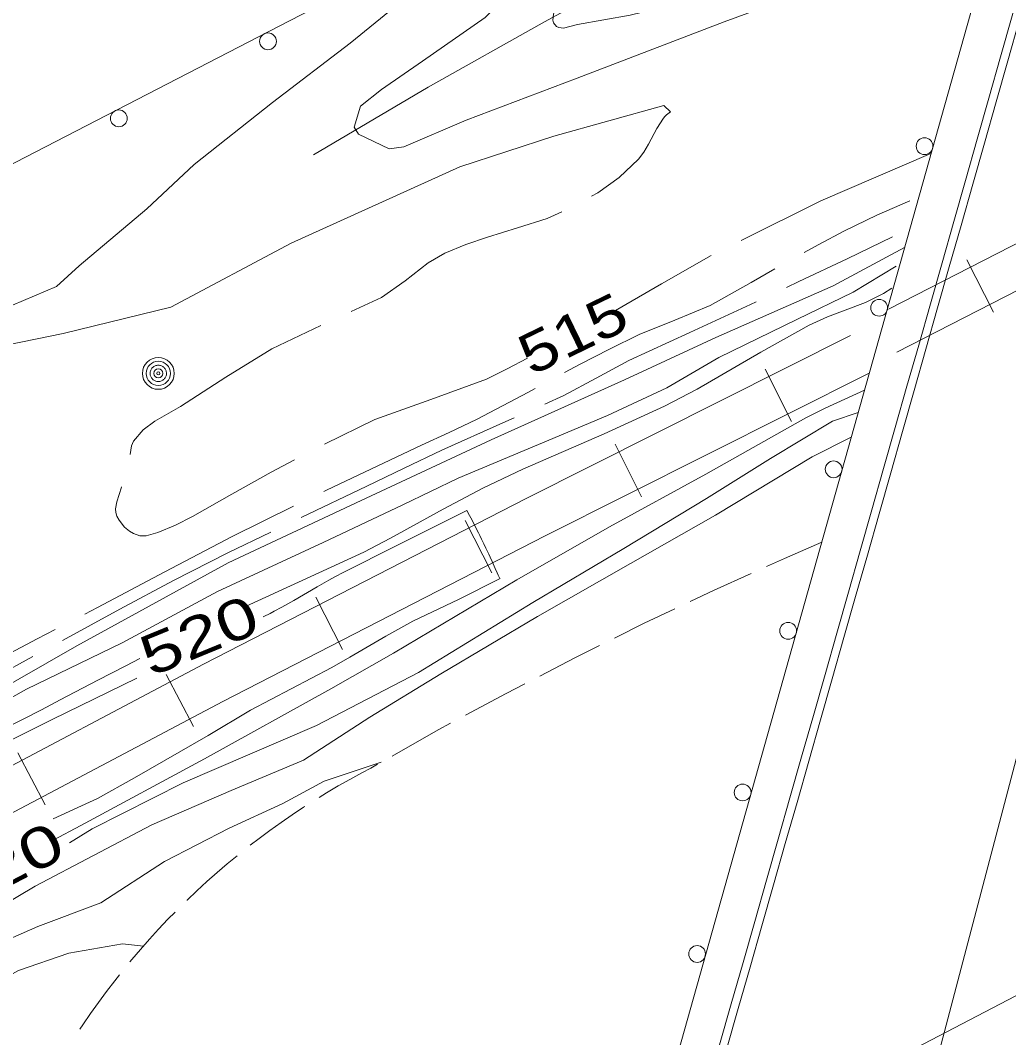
# Model space of a CAD drawing. Extents: x 2361284 to 2366480, y 6976556 to 6985346.
# Drawn here: x 2364559.4 to 2364677.2, y 6978840.3 to 6978961.5 of the extents above; entities that cross this region are included whole.
import ezdxf
from ezdxf.enums import TextEntityAlignment as Align

# ---------------------------------------------------------------- set-up
doc = ezdxf.new("R2010")
doc.units = 0
doc.header["$LTSCALE"] = 1.9
for name, color, linetype, lineweight in [('12', 7, 'Continuous', 13), ('13', 7, 'Continuous', 13), ('14', 7, 'Continuous', 13), ('17', 7, 'Continuous', 13), ('20', 7, 'Continuous', 13), ('21', 7, 'Continuous', 13), ('22', 7, 'Continuous', 13), ('24', 7, 'Continuous', 13), ('29', 7, 'Continuous', 13), ('3', 7, 'Continuous', 13), ('4', 7, 'Continuous', 13), ('8', 7, 'Continuous', 13)]:
    doc.layers.add(name, color=color, linetype=linetype, lineweight=lineweight)

msp = doc.modelspace()

# ---------------------------------------------------------------- linework, layer by layer
at = {"layer": '12'}
for points in [[(2364610.912, 6978968.161), (2364606.391, 6978965.018), (2364598.711, 6978958.763), (2364589.458, 6978951.695), (2364580.137, 6978944.287), (2364574.508, 6978939.003), (2364566.422, 6978932.215), (2364563.724, 6978929.769), (2364557.181, 6978926.957), (2364554.404, 6978924.501), (2364554.777, 6978923.164), (2364557.94, 6978922.824), (2364564.518, 6978924.147), (2364577.349, 6978927.279), (2364591.697, 6978934.926), (2364611.792, 6978944.028), (2364622.998, 6978947.674), (2364636.083, 6978951.338), (2364636.871, 6978950.566)], [(2364663.272, 6978929.576), (2364662.276, 6978928.911), (2364660.135, 6978927.84), (2364655.606, 6978926.123), (2364653.413, 6978925.132), (2364647.668, 6978921.917), (2364640.048, 6978917.534), (2364636.164, 6978915.488), (2364628.987, 6978912.182), (2364619.308, 6978907.992), (2364614.546, 6978905.742), (2364609.804, 6978903.219), (2364603.534, 6978899.749), (2364600.348, 6978898.116), (2364586.268, 6978891.631)], [(2364659.987, 6978917.395), (2364655.296, 6978915.266), (2364653.008, 6978914.088), (2364641.101, 6978907.394), (2364629.611, 6978901.125), (2364618.58, 6978894.789), (2364603.881, 6978886.079), (2364596.41, 6978881.813), (2364581.36, 6978873.475), (2364566.636, 6978865.533), (2364563.342, 6978863.782)], [(2364573.677, 6978885.432), (2364571.993, 6978884.573), (2364568.639, 6978882.829), (2364564.175, 6978880.487), (2364561.939, 6978879.323), (2364559.696, 6978878.175), (2364558.57, 6978877.608)]]:
    msp.add_lwpolyline(points, dxfattribs=at)
at = {"layer": '13'}
for points in [[(2364627.099, 6978970.715), (2364626.758, 6978970.316), (2364626.232, 6978969.337), (2364625.993, 6978968.502), (2364625.747, 6978967.385), (2364625.545, 6978966.86), (2364623.867, 6978964.554), (2364623.475, 6978963.784), (2364622.929, 6978962.215), (2364622.872, 6978961.511), (2364622.959, 6978961.16), (2364623.303, 6978960.738), (2364623.577, 6978960.601), (2364624.132, 6978960.533), (2364625.801, 6978960.992), (2364632.075, 6978962.075), (2364635.174, 6978962.841), (2364637.2, 6978963.526), (2364641.125, 6978965.19), (2364648.796, 6978968.919), (2364652.732, 6978970.539), (2364663.455, 6978974.212), (2364668.864, 6978975.903), (2364677.081, 6978978.159)], [(2364626.856, 6978973.133), (2364625.497, 6978971.94), (2364620.688, 6978967.614), (2364614.813, 6978961.818), (2364607.331, 6978956.625), (2364602.474, 6978953.249), (2364599.933, 6978951.235), (2364599.216, 6978948.758), (2364599.725, 6978947.893), (2364603.353, 6978946.164), (2364605.128, 6978946.394), (2364612.529, 6978949.574), (2364625.762, 6978954.59), (2364643.279, 6978961.288), (2364653.823, 6978965.189), (2364658.452, 6978966.3), (2364667.971, 6978966.493)], [(2364664.776, 6978934.41), (2364656.27, 6978929.849), (2364642.307, 6978923.676), (2364631.423, 6978918.643), (2364615.512, 6978911.471), (2364600.019, 6978904.263), (2364584.168, 6978896.822), (2364566.163, 6978886.931), (2364548.984, 6978877.127), (2364532.819, 6978869.132), (2364516.188, 6978860.834), (2364500.951, 6978853.009), (2364482.334, 6978842.161)], [(2364663.787, 6978932.161), (2364658.657, 6978929.092), (2364651.937, 6978925.828), (2364642.659, 6978921.3), (2364636.443, 6978917.691), (2364629.395, 6978914.373), (2364622.392, 6978911.436), (2364611.585, 6978906.923), (2364605.004, 6978903.721), (2364595.497, 6978899.27), (2364582.901, 6978893.419), (2364571.559, 6978887.312), (2364560.15, 6978881.783), (2364550.79, 6978876.544), (2364546.559, 6978874.644), (2364537.276, 6978869.504), (2364524.105, 6978863.289), (2364512.729, 6978857.531), (2364487.496, 6978844.05), (2364482.315, 6978840.92)], [(2364659.242, 6978914.747), (2364656.193, 6978913.708), (2364648.784, 6978909.267), (2364641.179, 6978904.515), (2364631.325, 6978898.521), (2364620.486, 6978892.106), (2364606.874, 6978883.768), (2364594.714, 6978877.432), (2364578.827, 6978870.619), (2364568, 6978865.136), (2364565.265, 6978863.45)], [(2364658.421, 6978911.809), (2364653.762, 6978909.455), (2364642.258, 6978902.495), (2364632.122, 6978896.768), (2364621.052, 6978890.452), (2364609.505, 6978883.613), (2364601.055, 6978878.422), (2364593.163, 6978873.317), (2364584.536, 6978869.694), (2364575.096, 6978865.614), (2364561.174, 6978858.312), (2364551.021, 6978852.265)], [(2364612.641, 6978903.063), (2364607.305, 6978900.413), (2364604.193, 6978898.858), (2364597.98, 6978895.724), (2364596.907, 6978895.164), (2364596.199, 6978894.777), (2364594.793, 6978893.982), (2364591.999, 6978892.36), (2364590.594, 6978891.566), (2364589.647, 6978891.054), (2364589.171, 6978890.805), (2364588.45, 6978890.442), (2364588.361, 6978890.401)], [(2364616.549, 6978894.95), (2364616.371, 6978895.356), (2364616.252, 6978895.626), (2364616.011, 6978896.165), (2364615.889, 6978896.434), (2364615.644, 6978896.971), (2364615.397, 6978897.506), (2364615.23, 6978897.863), (2364615.119, 6978898.101), (2364614.894, 6978898.575), (2364614.653, 6978899.078), (2364614.491, 6978899.413), (2364614.382, 6978899.636), (2364614.163, 6978900.081), (2364613.998, 6978900.414), (2364613.665, 6978901.079), (2364613.327, 6978901.742), (2364613.1, 6978902.183), (2364612.948, 6978902.477), (2364612.641, 6978903.063)], [(2364616.598, 6978894.971), (2364611.632, 6978892.452), (2364606.206, 6978889.862), (2364602.958, 6978888.077), (2364598.691, 6978885.581), (2364596.538, 6978884.369), (2364586.845, 6978879.277), (2364581.794, 6978876.249), (2364573.04, 6978871.202), (2364568.615, 6978868.762), (2364563.348, 6978866.312)], [(2364573.319, 6978883.089), (2364564.917, 6978878.999), (2364563.231, 6978878.174), (2364559.866, 6978876.51), (2364553.145, 6978873.164)], [(2364555.166, 6978850.705), (2364561.519, 6978853.505), (2364569.034, 6978856.327), (2364576.616, 6978861.229), (2364584.299, 6978865.231), (2364590.692, 6978868.162), (2364595.627, 6978870.829), (2364602.426, 6978873.085)], [(2364574.083, 6978851.154), (2364571.601, 6978851.411), (2364565.19, 6978850.3), (2364559.199, 6978848.262), (2364553.857, 6978845.321), (2364545.96, 6978840.796), (2364537.344, 6978837.103), (2364529.2, 6978833.337), (2364523.664, 6978830.744), (2364518.27, 6978828.023), (2364511.89, 6978824.761), (2364505.62, 6978821.621), (2364496.033, 6978815.84)]]:
    msp.add_lwpolyline(points, dxfattribs=at)
at = {"layer": '14'}
msp.add_lwpolyline([(2364768.994, 6979219.127), (2364752.068, 6979153.983), (2364743.532, 6979121.43), (2364698.712, 6978951.934), (2364666.156, 6978828.159), (2364661.788, 6978811.837), (2364652.77, 6978779.27), (2364634.378, 6978714.23), (2364625.447, 6978681.633), (2364622.028, 6978668.681), (2364615.422, 6978642.721), (2364609.085, 6978616.695), (2364604.985, 6978599.313), (2364597.02, 6978564.487), (2364591.358, 6978538.927), (2364588.607, 6978526.132), (2364584.62, 6978506.912), (2364580.84, 6978487.651), (2364579.041, 6978478.001), (2364572.904, 6978443.823), (2364569.919, 6978426.721), (2364565.552, 6978401.048), (2364559.651, 6978365.3)], dxfattribs=at)
at = {"layer": '17'}
for points in [[(2364529.965, 6978373.138), (2364535.258, 6978406.49), (2364540.902, 6978439.786), (2364549.106, 6978484.686), (2364557.97, 6978529.463), (2364569.459, 6978583.334), (2364582.179, 6978636.93), (2364594.237, 6978683.576), (2364606.935, 6978730.039), (2364617.539, 6978767.613), (2364628.223, 6978805.166), (2364632.657, 6978820.549), (2364637.071, 6978835.932), (2364663.548, 6978929.949), (2364689.975, 6979023.985), (2364706.14, 6979080.432), (2364722.184, 6979136.917), (2364728.188, 6979158.586), (2364734.162, 6979180.253), (2364740.454, 6979203.114), (2364746.738, 6979225.977)], [(2364686.165, 6979010.418), (2364659.992, 6978996.839), (2364633.81, 6978983.269), (2364590.252, 6978960.784), (2364546.703, 6978938.289), (2364514.958, 6978921.825), (2364483.233, 6978905.333)]]:
    msp.add_lwpolyline(points, dxfattribs=at)
for centre in [(2364588.931, 6978958.969), (2364571.16, 6978949.792), (2364667.159, 6978946.479), (2364661.747, 6978927.226), (2364656.324, 6978907.975), (2364650.902, 6978888.724), (2364645.479, 6978869.473), (2364640.057, 6978850.222)]:
    msp.add_circle(centre, 1, dxfattribs=at)
at = {"layer": '20'}
for points in [[(2364665.393, 6978939.958), (2364661.469, 6978938.24), (2364657.618, 6978936.372), (2364654.473, 6978934.713), (2364652.821, 6978933.817)], [(2364663.344, 6978935.657), (2364660.636, 6978934.361), (2364657.919, 6978933.065), (2364652.174, 6978930.34), (2364650.7, 6978929.646)], [(2364649.329, 6978931.863), (2364646.485, 6978930.236), (2364641.6, 6978927.5), (2364637.407, 6978925.73), (2364633.173, 6978924.04), (2364629.629, 6978922.296), (2364626.106, 6978920.502), (2364624.256, 6978919.495)], [(2364647.086, 6978927.942), (2364646.419, 6978927.626), (2364639.171, 6978924.277), (2364631.912, 6978920.927), (2364628.042, 6978918.841), (2364624.182, 6978916.755), (2364621.901, 6978915.732)], [(2364620.744, 6978917.592), (2364619.958, 6978917.165), (2364613.768, 6978913.915), (2364610.503, 6978912.363), (2364607.226, 6978910.832), (2364595.898, 6978905.484), (2364595.579, 6978905.331)], [(2364618.247, 6978914.097), (2364616.902, 6978913.494), (2364609.632, 6978910.235), (2364605.162, 6978908.112), (2364600.693, 6978905.98), (2364592.888, 6978902.236)], [(2364591.986, 6978903.567), (2364584.648, 6978899.977), (2364576.628, 6978895.761), (2364568.619, 6978891.513), (2364567.107, 6978890.719)], [(2364589.285, 6978900.491), (2364584.157, 6978898.002), (2364577.678, 6978894.721), (2364571.261, 6978891.308), (2364564.435, 6978887.584)], [(2364563.563, 6978888.866), (2364561.444, 6978887.756), (2364554.269, 6978884.008), (2364548.627, 6978881.024), (2364542.934, 6978878.159), (2364538.541, 6978876.348)], [(2364560.923, 6978885.671), (2364556.536, 6978883.279), (2364541.832, 6978875.219), (2364536.927, 6978872.602), (2364536.33, 6978872.286)]]:
    msp.add_lwpolyline(points, dxfattribs=at)
at = {"layer": '21'}
msp.add_lwpolyline([(2364645.764, 6978973.402), (2364640.785, 6978971.205), (2364631.249, 6978966.404), (2364621.868, 6978961.295), (2364608.031, 6978953.502), (2364594.347, 6978945.462)], dxfattribs=at)
at = {"layer": '22'}
for points in [[(2364636.871, 6978950.566), (2364636.424, 6978950.212), (2364636.226, 6978950.01), (2364636.038, 6978949.798), (2364635.249, 6978948.6), (2364634.257, 6978946.701), (2364633.716, 6978945.777), (2364633.064, 6978944.93), (2364630.785, 6978942.749), (2364628.212, 6978940.914), (2364627.486, 6978940.507)], [(2364645.307, 6978935.245), (2364654.813, 6978939.977), (2364667.92, 6978945.592)], [(2364623.943, 6978938.653), (2364622.181, 6978937.876), (2364618.641, 6978936.752), (2364615.092, 6978935.648), (2364612.52, 6978934.744), (2364610, 6978933.72), (2364608.02, 6978932.561), (2364605.29, 6978930.415), (2364602.46, 6978928.438), (2364598.845, 6978926.783)], [(2364629.59, 6978926.466), (2364635.816, 6978930.065), (2364641.734, 6978933.441)], [(2364595.211, 6978925.109), (2364589.387, 6978922.333), (2364583.898, 6978918.971), (2364578.491, 6978915.459), (2364575.448, 6978913.7), (2364574.048, 6978912.667), (2364572.901, 6978911.316), (2364572.666, 6978910.764), (2364572.496, 6978909.742)], [(2364595.655, 6978910.962), (2364601.658, 6978913.899), (2364608.314, 6978916.304), (2364614.973, 6978918.726), (2364617.431, 6978919.94), (2364619.859, 6978921.213)], [(2364571.473, 6978905.882), (2364571.463, 6978905.832), (2364570.909, 6978904.117), (2364570.778, 6978903.255), (2364570.812, 6978902.826), (2364570.936, 6978902.397), (2364571.191, 6978901.899), (2364571.828, 6978901.085), (2364572.433, 6978900.591), (2364572.916, 6978900.306), (2364573.678, 6978900.043), (2364574.418, 6978900.05), (2364575.814, 6978900.443), (2364577.906, 6978901.303), (2364579.946, 6978902.362), (2364584.62, 6978905.027), (2364589.307, 6978907.652), (2364592.103, 6978909.118)]]:
    msp.add_lwpolyline(points, dxfattribs=at)
at = {"layer": '24'}
for points in [[(2364648.316, 6978896.382), (2364650.457, 6978897.343), (2364654.9, 6978899.305)], [(2364639.226, 6978892.215), (2364642.093, 6978893.572), (2364646.494, 6978895.555)], [(2364630.217, 6978887.86), (2364633.76, 6978889.634), (2364637.414, 6978891.357)], [(2364621.299, 6978883.335), (2364625.489, 6978885.495), (2364628.425, 6978886.963)], [(2364612.453, 6978878.66), (2364617.309, 6978881.277), (2364619.518, 6978882.418)], [(2364603.708, 6978873.807), (2364609.219, 6978876.93), (2364610.692, 6978877.714)], [(2364595.016, 6978868.873), (2364595.891, 6978869.412), (2364597.283, 6978870.245), (2364598.685, 6978871.028), (2364600.108, 6978871.803), (2364601.183, 6978872.373), (2364601.968, 6978872.821)], [(2364586.808, 6978863.175), (2364587.872, 6978863.985), (2364589.163, 6978864.947), (2364590.484, 6978865.89), (2364591.805, 6978866.803), (2364593.157, 6978867.696), (2364593.326, 6978867.807)], [(2364579.27, 6978856.614), (2364579.29, 6978856.634), (2364580.46, 6978857.745), (2364581.649, 6978858.847), (2364582.859, 6978859.918), (2364584.079, 6978860.97), (2364585.25, 6978861.921)], [(2364572.481, 6978849.288), (2364572.698, 6978849.551), (2364573.747, 6978850.771), (2364574.815, 6978851.991), (2364575.903, 6978853.172), (2364577.012, 6978854.352), (2364577.854, 6978855.21)], [(2364566.527, 6978841.261), (2364566.882, 6978841.795), (2364567.799, 6978843.123), (2364568.727, 6978844.452), (2364569.694, 6978845.751), (2364570.672, 6978847.031), (2364571.226, 6978847.736)]]:
    msp.add_lwpolyline(points, dxfattribs=at)
at = {"layer": '29'}
for p, q in [((2364672.187, 6978932.927), (2364675.386, 6978926.696)), ((2364648.173, 6978919.922), (2364651.312, 6978913.672)), ((2364630.297, 6978910.952), (2364633.437, 6978904.691)), ((2364612.413, 6978901.881), (2364615.612, 6978895.651)), ((2364594.619, 6978892.741), (2364597.818, 6978886.512)), ((2364576.795, 6978883.522), (2364580.064, 6978877.332)), ((2364559.113, 6978874.183), (2364562.382, 6978867.993))]:
    msp.add_line(p, q, dxfattribs=at)
for points in [[(2364662.863, 6978927.066), (2364745.517, 6978969.441), (2364773.839, 6978984.081), (2364805.085, 6979000.428), (2364836.352, 6979016.776), (2364875.144, 6979036.736), (2364913.896, 6979056.697), (2364958.698, 6979079.974), (2365003.458, 6979103.34), (2365038.894, 6979121.898), (2365074.309, 6979140.507)], [(2364663.86, 6978921.946), (2364747.8, 6978964.992), (2364776.142, 6978979.641), (2364807.398, 6978995.99), (2364838.655, 6979012.328), (2364877.428, 6979032.289), (2364916.189, 6979052.248), (2364961, 6979075.535), (2365005.77, 6979098.902), (2365041.216, 6979117.471), (2365076.632, 6979136.077)], [(2364414.39, 6978798.034), (2364501.618, 6978842.884), (2364523.331, 6978854.162), (2364552.267, 6978869.437), (2364581.253, 6978884.744), (2364619.708, 6978904.511), (2364658.326, 6978923.909)], [(2364414.123, 6978792.283), (2364503.91, 6978838.436), (2364525.644, 6978849.724), (2364554.6, 6978865.009), (2364583.555, 6978880.306), (2364621.97, 6978900.052), (2364660.568, 6978919.44)]]:
    msp.add_lwpolyline(points, dxfattribs=at)
at = {"layer": '3'}
for centre, radius, start, end in [((2298600.151, 6997680.227), 68677.501, 344.06468, 344.33695), ((2298590.38, 6997682.992), 68688.615, 344.06443, 344.33693), ((2275038.221, 7153835.615), 196437.998, 297.08653, 297.15666), ((2274906.881, 7154092.037), 196727.06, 297.08648, 297.15661)]:
    msp.add_arc(centre, radius, start, end, dxfattribs=at)
at = {"layer": '4'}
for radius in [1.9, 1.442, 0.539, 0.192]:
    msp.add_circle((2364575.863, 6978919.404), radius, dxfattribs=at)
for start, end in [(163.46611, 174.71615), (152.21535, 163.46538), (140.96646, 152.21649), (129.71376, 140.96379), (118.46406, 129.71409), (107.21593, 118.46597), (95.96582, 107.21585), (84.71553, 95.96557), (73.46552, 84.71555), (62.21535, 73.46538), (50.96397, 62.214), (39.71588, 50.96591), (28.46656, 39.7166), (17.21479, 28.46483), (5.96345, 17.21348), (174.71552, 185.96556), (185.96287, 197.21291), (197.21479, 208.46483), (208.46822, 219.71826), (219.71376, 230.96379), (230.96397, 242.214), (242.21812, 253.46815), (253.46258, 264.71261), (275.96582, 287.21585), (287.21593, 298.46597), (298.46406, 309.71409), (309.71589, 320.96592), (320.96646, 332.21649), (332.21419, 343.46422), (343.46611, 354.71615), (354.71553, 5.96557), (264.71553, 275.96557)]:
    msp.add_arc((2364575.863, 6978919.404), 0.973, start, end, dxfattribs=at)
at = {"layer": '8'}
msp.add_line((2364691.756, 6978852.433), (2364632.986, 6978821.712), dxfattribs=at)

# ---------------------------------------------------------------- texts
at = {"layer": '12'}
for s, height, rotation, width, p in [(' 515 ', 4.799, 25.876, 1.25, (2364626.294, 6978921.994)), (' 520 ', 4.8, 22.326, 1.35, (2364581.637, 6978885.965)), (' 520 ', 4.8, 27.595, 1.4, (2364558.517, 6978858.476))]:
    msp.add_text(s, height=height, rotation=rotation, dxfattribs=dict(at, width=width)).set_placement(p, align=Align.CENTER)

doc.saveas('drawing.dxf')
